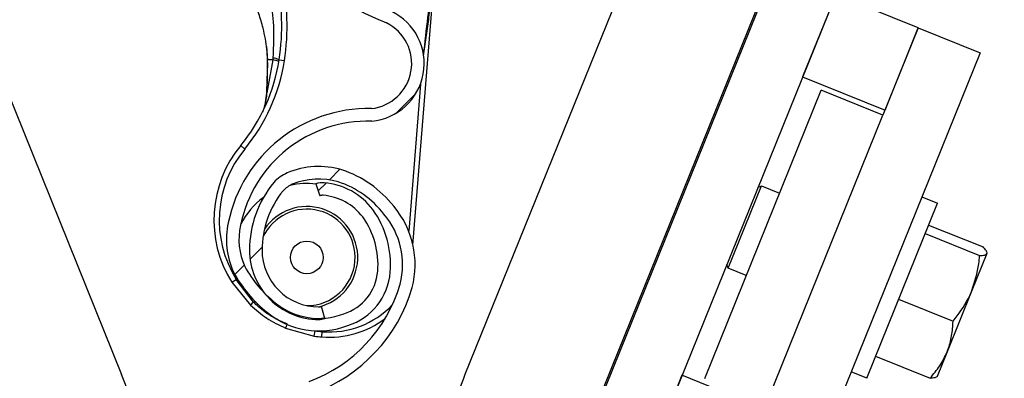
# Model space of a CAD drawing. Header units: inches. Extents: x 170 to 284, y 215 to 248.
# Tile 314 of 656: x 186.1087 to 186.2984, y 243.8696 to 243.9388. Entities that reach past the tile are written whole.
import ezdxf

# ---------------------------------------------------------------- set-up
doc = ezdxf.new("R2010")
doc.units = ezdxf.units.IN
doc.header["$LTSCALE"] = 0.25
doc.header["$MEASUREMENT"] = 0
doc.layers.add('LH BENCH MOUNT', color=7, linetype='Continuous')
pattern_1 = [(45, (176.0930244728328, 238.0091787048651), (-0.03026527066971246, 0.03026527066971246), [])]

msp = doc.modelspace()

# ---------------------------------------------------------------- hatches: boundary and pattern name
at = {"layer": 'LH BENCH MOUNT'}
h = msp.add_hatch(dxfattribs=at)
h.set_pattern_fill('ANSI31', color=256, scale=0.34241245, angle=2.8e-322, style=0)
h.set_pattern_definition([(45, (176.1263761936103, 238.0091787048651), (-0.03026527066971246, 0.03026527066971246), [])])
edge = h.paths.add_edge_path(flags=0)
edge.add_arc((186.41301658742, 243.9014011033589), 0.021400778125, 89.9999999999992, 390.52248781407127, ccw=False)
edge.add_line((186.41301658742, 243.9228018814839), (186.485779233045, 243.9228018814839))
edge.add_arc((186.485779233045, 244.3336968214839), 0.4108949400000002, 270, 450.0000000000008)
edge.add_line((186.485779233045, 244.7445917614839), (186.00212164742, 244.7445917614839))
edge.add_arc((186.00212164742, 244.7488719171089), 0.004280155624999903, 180.0000000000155, 269.9999999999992, ccw=False)
edge.add_line((185.997841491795, 244.7488719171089), (185.997841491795, 244.7916734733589))
edge.add_arc((186.00212164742, 244.7916734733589), 0.004280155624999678, 360, 540, ccw=False)
edge.add_line((186.006401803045, 244.7916734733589), (186.006401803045, 244.7488719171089))
edge.add_line((186.006401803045, 244.7488719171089), (186.003169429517, 244.7488719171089))
edge.add_line((186.003169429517, 244.7488719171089), (186.003169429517, 244.7916734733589))
edge.add_arc((186.00212164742, 244.7916734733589), 0.001047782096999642, 360, 540.0000000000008)
edge.add_line((186.001073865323, 244.7916734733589), (186.001073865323, 244.7488719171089))
edge.add_arc((186.00212164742, 244.7488719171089), 0.001047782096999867, 180, 270)
edge.add_line((186.00212164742, 244.7478241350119), (186.485779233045, 244.7478241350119))
edge.add_arc((186.485779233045, 244.3336968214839), 0.4141273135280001, 269.9999999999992, 450, ccw=False)
edge.add_line((186.485779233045, 243.9195695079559), (186.41301658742, 243.9195695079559))
edge.add_arc((186.41301658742, 243.9014011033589), 0.018168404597, 450.0000000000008, 750.5224878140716)
edge.add_arc((186.4277648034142, 243.9100962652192), 0.001047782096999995, 390.5224878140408, 495.0000000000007)
edge.add_line((186.4270239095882, 243.9108371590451), (186.4183287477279, 243.9021419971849))
edge.add_line((186.4183287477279, 243.9021419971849), (186.4160431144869, 243.9044276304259))
edge.add_line((186.4160431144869, 243.9044276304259), (186.4247382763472, 243.9131227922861))
edge.add_arc((186.4277648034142, 243.9100962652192), 0.004280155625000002, 390.522487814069, 495.0000000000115, ccw=False)
h = msp.add_hatch(dxfattribs=at)
h.set_pattern_fill('ANSI31', color=256, scale=0.34241245, angle=2.8e-322, style=0)
h.set_pattern_definition(pattern_1)
edge = h.paths.add_edge_path(flags=0)
edge.add_arc((186.1669971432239, 243.9031914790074), 0.001712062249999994, 445.455402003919, 467.6658223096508)
edge.add_line((186.1664775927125, 243.9048228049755), (186.1657450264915, 243.9071229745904))
edge.add_arc((186.1669971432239, 243.9031914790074), 0.004126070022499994, 445.4554020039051, 467.6658223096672, ccw=False)
edge.add_arc((186.1662917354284, 243.8943167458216), 0.01302879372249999, 396.9315693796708, 445.45540200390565, ccw=False)
edge.add_arc((186.1618095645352, 243.8915128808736), 0.01830194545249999, 355.45540200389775, 395.516775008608, ccw=False)
edge.add_arc((186.1683290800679, 243.8909946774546), 0.01176186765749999, 287.5962596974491, 355.45540200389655, ccw=False)
edge.add_arc((186.1662998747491, 243.8944191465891), 0.01566536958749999, 230.7124700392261, 290.88620181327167, ccw=False)
edge.add_arc((186.1721653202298, 243.9020937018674), 0.02532140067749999, 208.3096502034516, 231.4363353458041, ccw=False)
edge.add_arc((186.1635368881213, 243.8963905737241), 0.01504902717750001, 167.6111203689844, 204.77005164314, ccw=False)
edge.add_arc((186.1758215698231, 243.8940745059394), 0.02754708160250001, 448.763905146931, 528.3879757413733, ccw=False)
edge.add_arc((186.1754384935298, 243.9303090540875), 0.008748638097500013, 276.4140209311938, 423.3968342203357)
edge.add_arc((186.2001763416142, 243.990892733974), 0.05672062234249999, 175.0260377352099, 248.465301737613, ccw=False)
edge.add_arc((186.3581052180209, 243.9795419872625), 0.2150521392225, 518.8814295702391, 535.6614556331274, ccw=False)
edge.add_arc((186.1840258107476, 244.0456925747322), 0.02884824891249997, 460.61424547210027, 516.869158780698, ccw=False)
edge.add_arc((186.1710761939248, 244.1014402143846), 0.0284373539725, 285.5759958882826, 339.1744695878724)
edge.add_arc((186.1835452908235, 244.0962585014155), 0.01494630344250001, 340.7468428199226, 396.0025941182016)
edge.add_arc((186.1799881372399, 244.0947207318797), 0.0187470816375, 393.4132765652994, 426.8950179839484)
edge.add_arc((186.1825893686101, 244.0993572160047), 0.0134739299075, 429.3329594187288, 467.7290477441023)
edge.add_arc((186.1805855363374, 244.1065580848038), 0.006011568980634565, 470.4379345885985, 491.1729756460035)
edge.add_arc((186.189772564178, 244.0985458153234), 0.01816498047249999, 496.3546620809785, 535.455402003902)
edge.add_arc((186.1825703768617, 244.0991182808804), 0.01094007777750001, 535.4554020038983, 625.4554020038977)
edge.add_arc((186.1818514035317, 244.0900728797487), 0.001866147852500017, 265.4554020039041, 281.0976484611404)
edge.add_line((186.182210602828, 244.0882416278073), (186.1826752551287, 244.085872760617))
edge.add_arc((186.1818514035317, 244.0900728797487), 0.004280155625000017, 265.4554020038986, 281.09764846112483, ccw=False)
edge.add_arc((186.1825703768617, 244.0991182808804), 0.01335408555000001, 175.4554020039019, 265.4554020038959, ccw=False)
edge.add_arc((186.189772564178, 244.0985458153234), 0.020578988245, 496.06676031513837, 535.4554020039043, ccw=False)
edge.add_arc((186.1805855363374, 244.1065580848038), 0.008425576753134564, 470.0330691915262, 491.9551129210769, ccw=False)
edge.add_arc((186.1825893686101, 244.0993572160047), 0.01588793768, 429.1457042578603, 467.92598269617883, ccw=False)
edge.add_arc((186.1799881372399, 244.0947207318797), 0.02116108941, 393.5599327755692, 427.0325737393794, ccw=False)
edge.add_arc((186.1835452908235, 244.0962585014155), 0.01736031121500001, 340.63565013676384, 395.8212553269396, ccw=False)
edge.add_arc((186.1710761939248, 244.1014402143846), 0.030851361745, 285.3735592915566, 339.23493959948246, ccw=False)
edge.add_arc((186.1840258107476, 244.0456925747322), 0.02643424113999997, 460.3971115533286, 516.7790151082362)
edge.add_arc((186.3581052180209, 243.9795419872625), 0.21263813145, 518.8930704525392, 535.6650915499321)
edge.add_arc((186.2001763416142, 243.990892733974), 0.05430661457, 535.0120286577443, 608.5699368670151)
edge.add_arc((186.1754384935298, 243.9303090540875), 0.01116264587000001, 275.516440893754, 423.9844891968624, ccw=False)
edge.add_arc((186.1758215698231, 243.8940745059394), 0.02513307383, 448.4268021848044, 528.4260597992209)
edge.add_arc((186.1635368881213, 243.8963905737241), 0.01263501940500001, 527.5384492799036, 564.4380987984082)
edge.add_arc((186.1721653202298, 243.9020937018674), 0.022907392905, 208.499708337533, 231.4751172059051)
edge.add_arc((186.1662998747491, 243.8944191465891), 0.01325136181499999, 230.6476424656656, 291.190651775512)
edge.add_arc((186.1683290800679, 243.8909946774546), 0.009347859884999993, 287.1779261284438, 355.4554020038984)
edge.add_arc((186.1618095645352, 243.8915128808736), 0.01588793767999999, 355.4554020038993, 395.4075808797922)
edge.add_arc((186.1662917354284, 243.8943167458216), 0.01061478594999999, 397.0899033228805, 445.4554020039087)
h = msp.add_hatch(dxfattribs=at)
h.set_pattern_fill('ANSI31', color=256, scale=0.34241245, angle=2.8e-322, style=0)
h.set_pattern_definition(pattern_1)
edge = h.paths.add_edge_path(flags=0)
edge.add_arc((186.1662917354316, 243.6977719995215), 0.001712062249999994, 450.0000000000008, 472.2104203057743)
edge.add_line((186.1656445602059, 243.6993570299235), (186.1647320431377, 243.7015919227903))
edge.add_arc((186.1662917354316, 243.6977719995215), 0.004126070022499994, 449.9999999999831, 472.2104203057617, ccw=False)
edge.add_arc((186.1662917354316, 243.6888692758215), 0.01302879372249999, 401.4761673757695, 449.99999999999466, ccw=False)
edge.add_arc((186.1620458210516, 243.6857190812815), 0.01830194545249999, 360, 400.06137300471, ccw=False)
edge.add_arc((186.1685858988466, 243.6857190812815), 0.01176186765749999, 292.1408576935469, 360, ccw=False)
edge.add_arc((186.1662917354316, 243.6889719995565), 0.01566536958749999, 235.2570680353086, 295.4307998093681, ccw=False)
edge.add_arc((186.1715306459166, 243.6970871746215), 0.02532140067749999, 212.8542481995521, 235.9809333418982, ccw=False)
edge.add_arc((186.1633812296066, 243.6907183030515), 0.01504902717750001, 172.1557183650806, 209.3146496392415, ccw=False)
edge.add_arc((186.1758108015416, 243.6893828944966), 0.02754708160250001, 453.308503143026, 532.9325737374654, ccw=False)
edge.add_arc((186.1725578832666, 243.7254731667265), 0.008748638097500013, 280.9586189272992, 427.9414322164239)
edge.add_arc((186.1924176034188, 243.7878264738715), 0.05672062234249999, 179.5706357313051, 253.00989973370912, ccw=False)
edge.add_arc((186.3507493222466, 243.7890249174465), 0.2150521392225, 163.4260275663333, 180.2060536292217, ccw=False)
edge.add_arc((186.1719757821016, 243.8411743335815), 0.02884824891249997, 465.15884346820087, 521.4137567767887, ccw=False)
edge.add_arc((186.1546497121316, 243.8957206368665), 0.0284373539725, 290.1205938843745, 343.7190675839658)
edge.add_arc((186.1674901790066, 243.8915432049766), 0.01494630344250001, 345.2914408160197, 400.5471921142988)
edge.add_arc((186.1640660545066, 243.8897284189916), 0.0187470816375, 397.9578745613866, 431.4396159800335)
edge.add_arc((186.1662917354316, 243.8945564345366), 0.0134739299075, 433.877557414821, 472.2736457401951)
edge.add_arc((186.1637236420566, 243.9015758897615), 0.006011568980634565, 474.982532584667, 495.7175736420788)
edge.add_arc((186.1735166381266, 243.8943167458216), 0.01816498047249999, 500.8992600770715, 540.0000000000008)
edge.add_arc((186.1662917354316, 243.8943167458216), 0.01094007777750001, 180, 270)
edge.add_arc((186.1662917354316, 243.8852428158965), 0.001866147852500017, 270, 285.642246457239)
edge.add_line((186.1667949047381, 243.8834457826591), (186.167445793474, 243.8811211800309))
edge.add_arc((186.1662917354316, 243.8852428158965), 0.004280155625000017, 270.00000000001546, 285.6422464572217, ccw=False)
edge.add_arc((186.1662917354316, 243.8943167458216), 0.01335408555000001, 179.9999999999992, 270.00000000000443, ccw=False)
edge.add_arc((186.1735166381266, 243.8943167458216), 0.020578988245, 500.61135831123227, 540, ccw=False)
edge.add_arc((186.1637236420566, 243.9015758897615), 0.008425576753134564, 474.57766718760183, 496.4997109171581, ccw=False)
edge.add_arc((186.1662917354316, 243.8945564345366), 0.01588793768, 433.6903022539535, 472.4705806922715, ccw=False)
edge.add_arc((186.1640660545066, 243.8897284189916), 0.02116108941, 398.1045307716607, 431.57717173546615, ccw=False)
edge.add_arc((186.1674901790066, 243.8915432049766), 0.01736031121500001, 345.180248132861, 400.3658533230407, ccw=False)
edge.add_arc((186.1546497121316, 243.8957206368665), 0.030851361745, 289.9181572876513, 343.77953759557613, ccw=False)
edge.add_arc((186.1719757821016, 243.8411743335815), 0.02643424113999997, 464.9417095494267, 521.3236131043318)
edge.add_arc((186.3507493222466, 243.7890249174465), 0.21263813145, 523.4376684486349, 540.2096895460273)
edge.add_arc((186.1924176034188, 243.7878264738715), 0.05430661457, 539.5566266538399, 613.1145348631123)
edge.add_arc((186.1725578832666, 243.7254731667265), 0.01116264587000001, 280.0610388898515, 428.5290871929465, ccw=False)
edge.add_arc((186.1758108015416, 243.6893828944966), 0.02513307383, 452.9714001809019, 532.9706577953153)
edge.add_arc((186.1633812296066, 243.6907183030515), 0.01263501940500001, 532.0830472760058, 568.9826967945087)
edge.add_arc((186.1715306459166, 243.6970871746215), 0.022907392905, 213.0443063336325, 236.0197152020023)
edge.add_arc((186.1662917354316, 243.6889719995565), 0.01325136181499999, 235.1922404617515, 295.7352497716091)
edge.add_arc((186.1685858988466, 243.6857190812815), 0.009347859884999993, 291.7225241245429, 360)
edge.add_arc((186.1620458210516, 243.6857190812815), 0.01588793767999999, 360, 399.952178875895)
edge.add_arc((186.1662917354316, 243.6888692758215), 0.01061478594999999, 401.6345013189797, 450.0000000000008)

# ---------------------------------------------------------------- linework, layer by layer
for p, q in [((186.0641642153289, 244.0290927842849), (186.1282991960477, 243.8703531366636)), ((186.2393491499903, 243.9814708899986), (186.1944546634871, 243.8703531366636)), ((186.2631600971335, 243.9718506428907), (186.2182656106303, 243.8607328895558)), ((186.2628484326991, 243.9702472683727), (186.2179539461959, 243.8591295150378)), ((186.2747539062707, 243.9654371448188), (186.2298594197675, 243.8543193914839)), ((186.1844372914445, 243.8953082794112), (186.1885221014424, 243.9466992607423)), ((186.2659353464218, 243.9436104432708), (186.2595218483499, 243.9277364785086)), ((186.2818093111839, 243.9371969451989), (186.2659353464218, 243.9436104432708)), ((186.2818093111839, 243.9371969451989), (186.2749949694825, 243.9203308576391)), ((186.275395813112, 243.9213229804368), (186.2818093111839, 243.9371969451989)), ((186.2818093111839, 243.9371969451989), (186.2937147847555, 243.932386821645)), ((186.156212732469, 243.9335687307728), (186.1563720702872, 243.9309688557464)), ((186.2937147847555, 243.932386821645), (186.2576388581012, 243.843095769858)), ((186.1574233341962, 243.9310296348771), (186.1562654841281, 243.9246673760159)), ((186.1564018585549, 243.9308137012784), (186.1564012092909, 243.930981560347)), ((186.1586490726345, 243.9310316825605), (186.1596642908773, 243.9308750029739)), ((186.1858738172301, 243.926345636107), (186.1836181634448, 243.8979672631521)), ((186.2595218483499, 243.9277364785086), (186.275395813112, 243.9213229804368)), ((186.2406422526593, 243.8695821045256), (186.2630894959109, 243.925140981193)), ((186.2749949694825, 243.9203308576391), (186.2630894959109, 243.925140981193)), ((186.2525477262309, 243.8647719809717), (186.2749949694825, 243.9203308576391)), ((186.1512338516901, 243.914479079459), (186.1520266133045, 243.9138258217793)), ((186.1657450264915, 243.9071229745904), (186.1664775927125, 243.9048228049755)), ((186.2451922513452, 243.8908252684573), (186.2516057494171, 243.9066992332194)), ((186.2509014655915, 243.906400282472), (186.2516057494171, 243.9066992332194)), ((186.2516057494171, 243.9066992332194), (186.2550726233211, 243.9052985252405)), ((186.2718817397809, 243.8696645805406), (186.2855040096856, 243.9033808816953)), ((186.2824879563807, 243.904599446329), (186.2855040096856, 243.9033808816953)), ((186.2838032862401, 243.8991714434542), (186.2942961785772, 243.8949320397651)), ((186.2831322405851, 243.8975105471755), (186.2936251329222, 243.8932711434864)), ((186.2950240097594, 243.8936719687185), (186.2921332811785, 243.8865171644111)), ((186.2451922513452, 243.8908252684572), (186.2448933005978, 243.8915295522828)), ((186.2486591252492, 243.8894245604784), (186.2451922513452, 243.8908252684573)), ((186.1495052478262, 243.8881382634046), (186.1503765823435, 243.8886823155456)), ((186.1495052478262, 243.8881382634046), (186.1531427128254, 243.8836914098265)), ((186.1501114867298, 243.8896517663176), (186.1503765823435, 243.8886823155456)), ((186.1537000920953, 243.8843131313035), (186.1503765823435, 243.8886823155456)), ((186.2921332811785, 243.8865171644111), (186.2873583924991, 243.8746989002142)), ((186.1537000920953, 243.8843131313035), (186.1539405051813, 243.8845144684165)), ((186.2780218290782, 243.8848618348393), (186.2885147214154, 243.8806224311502)), ((186.167445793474, 243.8811211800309), (186.1667949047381, 243.8834457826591)), ((186.1598824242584, 243.8792886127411), (186.1654160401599, 243.8777443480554)), ((186.1654160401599, 243.8777443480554), (186.1655641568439, 243.8787608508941)), ((186.1668839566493, 243.8775792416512), (186.1669653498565, 243.8786032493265)), ((186.2735824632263, 243.8738740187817), (186.2840753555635, 243.8696346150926)), ((186.2873583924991, 243.8746989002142), (186.2854392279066, 243.8699488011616)), ((186.2362729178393, 243.8701933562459), (186.2298594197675, 243.8543193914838)), ((186.2521468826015, 243.863779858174), (186.2362729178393, 243.8701933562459)), ((186.2718817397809, 243.8696645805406), (186.2688656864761, 243.8708831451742))]:
    msp.add_line(p, q, dxfattribs=at)
at = {"layer": 'LH BENCH MOUNT', "flags": 128}
msp.add_lwpolyline([(186.1562265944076, 243.9246015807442), (186.1561995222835, 243.9246113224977), (186.1561812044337, 243.9246211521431), (186.1561721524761, 243.9246307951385), (186.1561726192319, 243.9246399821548), (186.1561825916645, 243.9246484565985), (186.156201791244, 243.9246559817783), (186.1562296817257, 243.9246623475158), (186.1562654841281, 243.9246673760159)], dxfattribs=at)
at = {"layer": 'LH BENCH MOUNT'}
msp.add_circle((186.1639816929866, 243.8929235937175), 0.003155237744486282, dxfattribs=at)
for centre, radius, start, end in [((186.2001763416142, 243.990892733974), 0.05672062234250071, 175.0260377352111, 248.4653017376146), ((186.1160099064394, 243.9376122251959), 0.04417120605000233, 351.2267056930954, 12.40386948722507), ((186.1160099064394, 243.9376122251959), 0.04314396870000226, 351.2267056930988, 12.40386948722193), ((186.1754384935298, 243.9303090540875), 0.01116264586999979, 275.5164408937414, 63.98448919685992), ((186.1754384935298, 243.9303090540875), 0.008748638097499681, 276.4140209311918, 63.39683422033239), ((186.1248084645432, 243.9362543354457), 0.03424124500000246, 320.5105257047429, 351.2267056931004), ((186.1248084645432, 243.9362543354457), 0.03526848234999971, 320.5105257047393, 351.2267056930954), ((186.1563974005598, 243.930635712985), 0.00017804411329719, 88.5652375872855, 105.5261658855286), ((186.1563664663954, 243.9308359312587), 3.319259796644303e-05, 239.7443339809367, 277.7428100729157), ((186.1571160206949, 243.9278843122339), 0.003500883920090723, 64.02975982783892, 84.49802003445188), ((186.1758215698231, 243.8940745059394), 0.02754708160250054, 88.76390514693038, 168.3879757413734), ((186.1758215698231, 243.8940745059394), 0.02513307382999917, 88.42680218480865, 168.4260597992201), ((186.168674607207, 243.9001074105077), 0.02259922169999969, 140.5105257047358, 211.9802236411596), ((186.168674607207, 243.9001074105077), 0.02157198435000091, 140.5105257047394, 211.9802236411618), ((186.1637236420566, 243.9015758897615), 0.008425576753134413, 114.5776671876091, 136.4997109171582), ((186.1662917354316, 243.8945564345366), 0.01588793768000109, 73.690302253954, 112.4705806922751), ((186.1640660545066, 243.8897284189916), 0.02116108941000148, 38.10453077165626, 71.57717173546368), ((186.1735166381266, 243.8943167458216), 0.02057898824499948, 140.6113583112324, 179.9999999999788), ((186.1639816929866, 243.8929235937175), 0.01425087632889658, 82.81429854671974, 103.0736281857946), ((186.1662917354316, 243.8945564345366), 0.01347392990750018, 73.8775574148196, 112.2736457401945), ((186.1669971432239, 243.9031914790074), 0.004126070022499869, 85.45540200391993, 107.6658223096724), ((186.1662917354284, 243.8943167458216), 0.01302879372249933, 36.93156937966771, 85.45540200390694), ((186.1640660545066, 243.8897284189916), 0.01874708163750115, 37.957874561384, 71.43961598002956), ((186.1735166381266, 243.8943167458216), 0.01816498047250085, 140.8992600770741, 179.9999999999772), ((186.1637236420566, 243.9015758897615), 0.006011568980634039, 114.9825325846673, 135.7175736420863), ((186.1639816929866, 243.8929235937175), 0.01425087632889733, 125.9851620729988, 153.4081518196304), ((186.1669971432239, 243.9031914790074), 0.001712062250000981, 85.45540200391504, 107.6658223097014), ((186.1662917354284, 243.8943167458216), 0.01061478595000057, 37.08990332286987, 85.45540200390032), ((186.1639816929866, 243.8929235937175), 0.009303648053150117, 355.4554020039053, 155.416175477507), ((186.1639816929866, 243.8929235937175), 0.009810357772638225, 283.3108550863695, 146.4767981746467), ((186.1618095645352, 243.8915128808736), 0.01830194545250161, 355.4554020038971, 35.51677500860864), ((186.1674901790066, 243.8915432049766), 0.01736031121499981, 345.180248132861, 40.36585332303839), ((186.1635368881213, 243.8963905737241), 0.01504902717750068, 167.6111203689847, 204.7700516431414), ((186.1618095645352, 243.8915128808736), 0.01588793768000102, 355.4554020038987, 35.40758087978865), ((186.1674901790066, 243.8915432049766), 0.01494630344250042, 345.2914408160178, 40.54719211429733), ((186.1635368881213, 243.8963905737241), 0.01263501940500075, 167.5384492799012, 204.438098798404), ((186.1662917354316, 243.8943167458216), 0.01335408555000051, 179.9999999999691, 270.0000000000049), ((186.1662917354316, 243.8943167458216), 0.01094007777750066, 179.9999999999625, 270), ((186.1639816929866, 243.8929235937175), 0.009303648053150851, 270.0966355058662, 355.4554020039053), ((186.1721653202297, 243.9020937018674), 0.02532140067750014, 208.3096502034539, 231.4363353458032), ((186.1721653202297, 243.9020937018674), 0.02290739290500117, 208.4997083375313, 231.4751172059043), ((186.1683290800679, 243.8909946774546), 0.009347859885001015, 287.1779261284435, 355.4554020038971), ((186.1683290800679, 243.8909946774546), 0.01176186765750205, 287.5962596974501, 355.4554020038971), ((186.1546497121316, 243.8957206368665), 0.02843735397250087, 290.1205938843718, 343.7190675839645), ((186.1546497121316, 243.8957206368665), 0.03085136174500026, 289.91815728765, 343.7795375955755), ((186.1599081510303, 243.8781868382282), 0.008721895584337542, 135.3798148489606, 140.867122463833), ((186.1662998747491, 243.8944191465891), 0.01325136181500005, 230.6476424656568, 291.1906517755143), ((186.1662917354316, 243.8852428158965), 0.001866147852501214, 270, 285.6422464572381), ((186.1682947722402, 243.895328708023), 0.01677821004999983, 265.455402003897, 316.4337725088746), ((186.1662998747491, 243.8944191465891), 0.01566536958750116, 230.7124700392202, 290.8862018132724), ((186.1662917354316, 243.8852428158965), 0.004280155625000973, 270.0000000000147, 285.6422464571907), ((186.1682947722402, 243.895328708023), 0.0178054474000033, 265.4554020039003, 307.2618169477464), ((186.1525622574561, 243.8830539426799), 0.008231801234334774, 332.7797244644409, 338.1421977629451), ((186.168674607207, 243.9001074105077), 0.02157198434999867, 261.7096610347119, 265.4554020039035), ((186.168674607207, 243.9001074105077), 0.02259922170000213, 261.7096610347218, 265.4554020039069), ((186.0886142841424, 243.8543193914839), 0.04280155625, 0, 21.99999999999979), ((186.2341395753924, 243.8543193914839), 0.04280155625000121, 158.0000000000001, 179.9999999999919)]:
    msp.add_arc(centre, radius, start, end, dxfattribs=at)
for points, knots in [([(186.1564400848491, 243.9450603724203), (186.1564400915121, 243.9450603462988), (186.1565822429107, 243.9445030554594), (186.157082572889, 243.9422976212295), (186.1577093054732, 243.937725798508), (186.1575462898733, 243.9337034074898), (186.1574516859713, 243.9313690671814)], [0, 0, 0, 0, 5.869764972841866e-06, 0.1252288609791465, 0.4923383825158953, 1, 1, 1, 1]), ([(186.1864902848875, 243.9317924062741), (186.1868135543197, 243.9341353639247), (186.1873017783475, 243.9376738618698), (186.1878797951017, 243.9418585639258), (186.1881877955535, 243.9440512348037), (186.1883502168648, 243.9452425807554), (186.1884291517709, 243.9458960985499), (186.1884708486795, 243.9462570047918), (186.1884933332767, 243.9464563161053), (186.1885057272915, 243.9465667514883), (186.1885131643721, 243.9466325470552), (186.1885175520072, 243.9466707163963), (186.1885203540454, 243.9466940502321), (186.1885217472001, 243.9467049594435), (186.1885225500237, 243.9467101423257), (186.1885228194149, 243.9467106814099), (186.1885227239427, 243.9467074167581), (186.188522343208, 243.9467024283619), (186.1885221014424, 243.9466992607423)], [0, 0, 0, 0, 0.4681368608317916, 0.7070129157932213, 0.8371325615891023, 0.9079072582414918, 0.9470740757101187, 0.968789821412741, 0.9808770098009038, 0.9876679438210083, 0.9915546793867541, 0.994770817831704, 0.9959953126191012, 0.9972287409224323, 0.997848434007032, 0.9984730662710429, 0.9990304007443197, 1, 1, 1, 1]), ([(186.1564012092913, 243.930981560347), (186.1563752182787, 243.9316803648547), (186.1563238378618, 243.9330617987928), (186.1560114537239, 243.9351251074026), (186.1555066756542, 243.937415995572), (186.1547039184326, 243.9400918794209), (186.1539876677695, 243.9419903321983), (186.1535975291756, 243.9430244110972)], [0, 0, 0, 0, 0.1627420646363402, 0.3217171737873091, 0.4905672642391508, 0.7225142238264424, 1, 1, 1, 1]), ([(186.1875907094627, 243.9418517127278), (186.1874781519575, 243.9409833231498), (186.1870523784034, 243.9376984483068), (186.1866909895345, 243.9344057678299), (186.1864251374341, 243.9319835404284)], [0, 0, 0, 0, 0.26436001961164, 1, 1, 1, 1]), ([(186.1563709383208, 243.9308030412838), (186.1563732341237, 243.9300794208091), (186.1563798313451, 243.928000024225), (186.1562870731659, 243.9259428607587), (186.1562265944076, 243.9246015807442)], [0, 0, 0, 0, 0.3479954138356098, 1, 1, 1, 1]), ([(186.1562654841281, 243.9246673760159), (186.1563177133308, 243.9259973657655), (186.1563976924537, 243.9280339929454), (186.156400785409, 243.9300976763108), (186.1564018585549, 243.9308137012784)], [0, 0, 0, 0, 0.6530354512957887, 1, 1, 1, 1]), ([(186.1563720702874, 243.9309688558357), (186.1563642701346, 243.9309698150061), (186.156348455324, 243.9309717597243), (186.1563478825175, 243.9309750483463), (186.1563636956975, 243.9309784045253), (186.1563888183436, 243.9309805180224), (186.1564012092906, 243.9309815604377)], [0, 0, 0, 0, 0.2466091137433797, 0.5000000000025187, 0.7533908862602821, 1, 1, 1, 1]), ([(186.1574233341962, 243.9310296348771), (186.1573685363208, 243.9310277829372), (186.1571152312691, 243.9310192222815), (186.1567481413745, 243.9310035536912), (186.1565059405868, 243.9309881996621), (186.1564012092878, 243.9309815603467)], [0, 0, 0, 0, 0.1354579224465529, 0.6261588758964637, 1, 1, 1, 1]), ([(186.1574516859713, 243.9313690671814), (186.1574424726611, 243.9312559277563), (186.157433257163, 243.931142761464), (186.1574233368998, 243.9310296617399), (186.1574233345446, 243.9310296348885)], [0, 0, 0, 0, 0.9997625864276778, 1, 1, 1, 1]), ([(186.1554751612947, 243.9210222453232), (186.1555646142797, 243.9212434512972), (186.1558942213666, 243.9220585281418), (186.1561321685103, 243.9233812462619), (186.1562372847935, 243.9243953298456), (186.1562654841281, 243.9246673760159)], [0, 0, 0, 0, 0.2141804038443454, 0.7891897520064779, 0.9999999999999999, 0.9999999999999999, 0.9999999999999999, 0.9999999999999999]), ([(186.1562265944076, 243.9246015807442), (186.1562096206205, 243.9243210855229), (186.156157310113, 243.9234566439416), (186.1559729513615, 243.9226552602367), (186.1558484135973, 243.9221139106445)], [0, 0, 0, 0, 0.3244814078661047, 1, 1, 1, 1]), ([(186.2950240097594, 243.8936719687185), (186.2950306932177, 243.8936921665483), (186.2950813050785, 243.893845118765), (186.2949626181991, 243.8942200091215), (186.294519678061, 243.8946932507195), (186.2942961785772, 243.8949320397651)], [0, 0, 0, 0, 0.07009191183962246, 0.5307854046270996, 1, 1, 1, 1]), ([(186.2921332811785, 243.8865171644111), (186.2926720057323, 243.8882191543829), (186.2933710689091, 243.8904277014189), (186.2935777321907, 243.8927406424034), (186.2936251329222, 243.8932711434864)], [0, 0, 0, 0, 0.7706378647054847, 1, 1, 1, 1]), ([(186.2936251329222, 243.8932711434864), (186.2939768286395, 243.8932859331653), (186.2946866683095, 243.8933157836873), (186.2949108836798, 243.8935525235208), (186.2950240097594, 243.8936719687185)], [0, 0, 0, 0, 0.4954579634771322, 1, 1, 1, 1]), ([(186.2885147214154, 243.8806224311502), (186.2895778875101, 243.882021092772), (186.2909884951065, 243.883876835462), (186.2919070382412, 243.8859953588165), (186.2921332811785, 243.8865171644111)], [0, 0, 0, 0, 0.7536937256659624, 1, 1, 1, 1]), ([(186.1531427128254, 243.8836914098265), (186.1541496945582, 243.8828201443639), (186.1561971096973, 243.8810486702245), (186.1586406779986, 243.8798816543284), (186.1598824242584, 243.8792886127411)], [0, 0, 0, 0, 0.4918307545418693, 1, 1, 1, 1]), ([(186.1602278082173, 243.88004882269), (186.1592512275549, 243.8804909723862), (186.1572697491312, 243.8813880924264), (186.1551414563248, 243.882946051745), (186.1540213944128, 243.8840083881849), (186.1537000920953, 243.8843131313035)], [0, 0, 0, 0, 0.4093476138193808, 0.8305647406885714, 1, 1, 1, 1]), ([(186.2873583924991, 243.8746989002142), (186.2874097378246, 243.8748296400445), (186.2877985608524, 243.875819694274), (186.2883175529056, 243.8777728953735), (186.2884485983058, 243.8796668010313), (186.2885147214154, 243.8806224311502)], [0, 0, 0, 0, 0.07009191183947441, 0.5307854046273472, 1, 1, 1, 1]), ([(186.2840753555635, 243.8696346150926), (186.2847330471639, 243.8704067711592), (186.286060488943, 243.8719652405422), (186.2869231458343, 243.8737821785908), (186.2873583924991, 243.8746989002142)], [0, 0, 0, 0, 0.4954579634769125, 0.9999999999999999, 0.9999999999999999, 0.9999999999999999, 0.9999999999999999]), ([(186.2854742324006, 243.8700354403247), (186.2854650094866, 243.8700162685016), (186.2853951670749, 243.8698710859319), (186.2850493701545, 243.8696838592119), (186.2844020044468, 243.8696511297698), (186.2840753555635, 243.8696346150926)], [0, 0, 0, 0, 0.07009191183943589, 0.5307854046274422, 1, 1, 1, 1])]:
    msp.add_open_spline(points, degree=3, knots=knots, dxfattribs=at)
msp.add_open_spline([(186.1585915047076, 243.930671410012), (186.1585785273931, 243.9306898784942), (186.158552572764, 243.9307268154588), (186.1583097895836, 243.9308127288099), (186.1579408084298, 243.9309144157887), (186.1575958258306, 243.930991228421), (186.157423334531, 243.9310296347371)], degree=3, dxfattribs=at)

doc.saveas('drawing.dxf')
